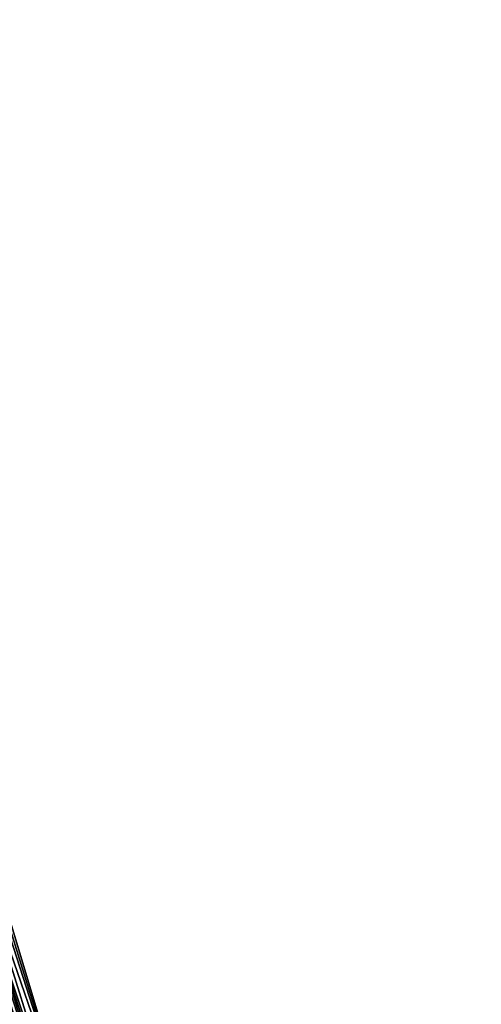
# Model space of a CAD drawing. Header units: feet. Extents: x 2004186 to 2014793, y 836912 to 864902.
# Tile 820 of 974: x 2004770 to 2004798, y 858350 to 858408. Entities that reach past the tile are written whole.
import ezdxf

# ---------------------------------------------------------------- set-up
doc = ezdxf.new("R2010")
doc.units = ezdxf.units.FT
doc.header["$LTSCALE"] = 100
doc.header["$MEASUREMENT"] = 0
doc.layers.add('I-77 SB_MM21-27-Surface-Border', color=7, linetype='Continuous')
doc.layers.add('I-77 SB_MM21-27-Surface-TIN', color=7, linetype='Continuous')

msp = doc.modelspace()

# ---------------------------------------------------------------- linework, layer by layer
at = {"layer": 'I-77 SB_MM21-27-Surface-Border', "color": 3, "linetype": 'ByBlock', "lineweight": -2}
msp.add_polyline3d([(2004705.442, 858549.573, 453.603), (2004711.785, 858530.605, 453.784), (2004717.748, 858511.515, 454.026), (2004724.663, 858492.732, 454.172), (2004731.006, 858473.764, 454.363), (2004736.968, 858454.673, 454.575), (2004743.311, 858435.705, 454.743), (2004749.463, 858416.676, 454.921), (2004755.806, 858397.708, 455.087), (2004761.768, 858378.618, 455.298), (2004767.92, 858359.588, 455.475), (2004773.692, 858340.437, 455.762), (2004779.656, 858321.356, 455.984), (2004785.439, 858302.207, 456.206), (2004791.032, 858282.997, 456.469), (2004797.576, 858264.095, 456.648)], dxfattribs=at)
at = {"layer": 'I-77 SB_MM21-27-Surface-TIN', "color": 128, "linetype": 'ByBlock', "lineweight": -2}
for points in [[(2004766.778, 858359.22, 455.567), (2004766.588, 858359.159, 455.586), (2004772.74, 858340.13, 455.824)], [(2004767.159, 858359.343, 455.535), (2004766.778, 858359.22, 455.567), (2004773.121, 858340.253, 455.793)], [(2004766.778, 858359.22, 455.567), (2004772.931, 858340.191, 455.807), (2004773.121, 858340.253, 455.793)], [(2004766.778, 858359.22, 455.567), (2004772.74, 858340.13, 455.824), (2004772.931, 858340.191, 455.807)], [(2004767.54, 858359.465, 455.509), (2004767.159, 858359.343, 455.535), (2004773.692, 858340.437, 455.762)], [(2004767.159, 858359.343, 455.535), (2004773.121, 858340.253, 455.793), (2004773.692, 858340.437, 455.762)], [(2004767.73, 858359.527, 455.493), (2004767.54, 858359.465, 455.509), (2004773.692, 858340.437, 455.762)], [(2004767.92, 858359.588, 455.475), (2004767.73, 858359.527, 455.493), (2004773.692, 858340.437, 455.762)], [(2004764.875, 858358.606, 455.745), (2004771.173, 858339.624, 455.952), (2004765.015, 858358.651, 455.735)], [(2004765.065, 858358.668, 455.731), (2004765.015, 858358.651, 455.735), (2004771.173, 858339.624, 455.952)], [(2004765.446, 858358.791, 455.71), (2004765.065, 858358.668, 455.731), (2004771.408, 858339.7, 455.938)], [(2004765.065, 858358.668, 455.731), (2004771.173, 858339.624, 455.952), (2004771.408, 858339.7, 455.938)], [(2004765.636, 858358.852, 455.693), (2004765.446, 858358.791, 455.71), (2004771.598, 858339.762, 455.926)], [(2004765.446, 858358.791, 455.71), (2004771.408, 858339.7, 455.938), (2004771.598, 858339.762, 455.926)], [(2004766.017, 858358.975, 455.653), (2004765.636, 858358.852, 455.693), (2004771.979, 858339.884, 455.896)], [(2004765.636, 858358.852, 455.693), (2004771.598, 858339.762, 455.926), (2004771.979, 858339.884, 455.896)], [(2004766.588, 858359.159, 455.586), (2004766.017, 858358.975, 455.653), (2004772.36, 858340.007, 455.862)], [(2004766.017, 858358.975, 455.653), (2004771.979, 858339.884, 455.896), (2004772.36, 858340.007, 455.862)], [(2004766.588, 858359.159, 455.586), (2004772.36, 858340.007, 455.862), (2004772.74, 858340.13, 455.824)], [(2004764.684, 858358.545, 455.755), (2004764.113, 858358.36, 455.771), (2004770.266, 858339.331, 455.991)], [(2004764.113, 858358.36, 455.771), (2004769.885, 858339.209, 456.002), (2004770.266, 858339.331, 455.991)], [(2004764.875, 858358.606, 455.745), (2004764.684, 858358.545, 455.755), (2004770.837, 858339.516, 455.973)], [(2004764.684, 858358.545, 455.755), (2004770.266, 858339.331, 455.991), (2004770.837, 858339.516, 455.973)], [(2004764.875, 858358.606, 455.745), (2004770.837, 858339.516, 455.973), (2004771.173, 858339.624, 455.952)]]:
    msp.add_3dface(points, dxfattribs=at)

doc.saveas('drawing.dxf')
